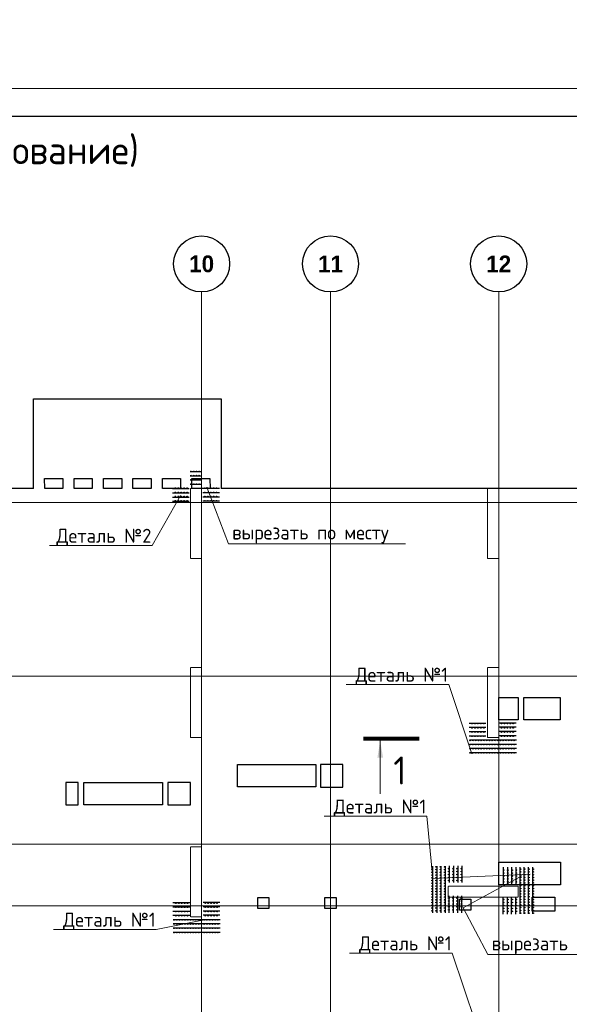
# Model space of a CAD drawing. Header units: millimetres. Extents: x -42044588 to 856694, y -806701 to 941911.
# Tile 747 of 1056: x 227565 to 237369, y -274824 to -257242. Entities that reach past the tile are written whole.
import ezdxf
from ezdxf import colors
from ezdxf.entities.mleader import LeaderData, LeaderLine
from ezdxf.math import Vec2, Vec3

# ---------------------------------------------------------------- set-up
doc = ezdxf.new("R2010")
doc.units = ezdxf.units.MM
for name, pattern in [('______5', [1100, 800, -100, 100, -100]), ('DASHED', [7, 5, -2, 0]), ('осевая', [50.8, 31.75, -6.35, 6.35, -6.35])]:
    doc.linetypes.add(name, pattern=pattern)
doc.layers.add('0 @ 100', color=7, linetype='Continuous')
doc.layers.add('ТОЛСТЫЕ_ОСНОВНЫЕ', color=6, linetype='Continuous')
doc.layers.add('Колонна_ бетон', color=7, linetype='Continuous', lineweight=50, true_color=0xb4b496)
for name, color, linetype, lineweight in [('Оси', 40, '______5', 18), ('осн.сетка', 4, 'Continuous', 60), ('Перекрытие ж_бетон', 1, 'Continuous', 30), ('подоснова', 151, 'Continuous', 5), ('размер', 1, 'Continuous', 25), ('РАЗМЕРЫ', 1, 'Continuous', 9), ('ТОНКИЕ', 7, 'Continuous', 9), ('Узлы', 7, 'Continuous', 0)]:
    doc.layers.add(name, color=color, linetype=linetype, lineweight=lineweight)
doc.styles.add('Century Gothic', font='GOTHIC.TTF')
doc.styles.add('GOST-2.304_Type-B', font='GOST_Common.ttf')
doc.styles.add('ГОСТ', font='GOST_Common.ttf')

# ---------------------------------------------------------------- blocks, each defined once
blk = doc.blocks.new('*U6686')
at = {"layer": 'ТОЛСТЫЕ_ОСНОВНЫЕ', "color": 6}
blk.add_lwpolyline([(20, 5), (886, 5), (886, 415), (20, 415)], close=True, dxfattribs=at)
at = {"layer": 'ТОНКИЕ'}
blk.add_lwpolyline([(0, 0), (891, 0), (891, 420), (0, 420)], close=True, dxfattribs=at)
blk = doc.blocks.new('NSY101')
at = {"color": 0, "linetype": 'ByBlock', "lineweight": -2}
blk.add_circle((0, 0), 50, dxfattribs=at)
blk = doc.blocks.new('СЛОЖНЫЙ_ОБЪЕКТ_17')
at = {"layer": 'Оси', "color": 16, "linetype": 'Continuous', "lineweight": 25, "transparency": 33554687, "xscale": 9.999999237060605, "yscale": 9.999999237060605, "zscale": 9.999999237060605}
blk.add_blockref('NSY101', (36213, -989), dxfattribs=at)
at = {"layer": 'Оси', "color": 16, "linetype": 'Continuous', "lineweight": 25, "transparency": 33554687, "insert": (36213, -989), "char_height": 300, "width": 620, "attachment_point": 5, "style": 'Century Gothic'}
blk.add_mtext('\\A1;{\\fCentury Gothic|i0|b1;\\H300.000000;\\W1.000000;\\C16;10}\\P', dxfattribs=at)
blk = doc.blocks.new('СЛОЖНЫЙ_ОБЪЕКТ_18')
at = {"layer": 'Оси', "color": 16, "linetype": 'Continuous', "lineweight": 25, "transparency": 33554687, "xscale": 9.999999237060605, "yscale": 9.999999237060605, "zscale": 9.999999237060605}
blk.add_blockref('NSY101', (38513, -989), dxfattribs=at)
at = {"layer": 'Оси', "color": 16, "linetype": 'Continuous', "lineweight": 25, "transparency": 33554687, "insert": (38513, -989), "char_height": 300, "width": 620, "attachment_point": 5, "style": 'Century Gothic'}
blk.add_mtext('\\A1;{\\fCentury Gothic|i0|b1;\\H300.000000;\\W1.000000;\\C16;11}\\P', dxfattribs=at)
blk = doc.blocks.new('СЛОЖНЫЙ_ОБЪЕКТ_19')
at = {"layer": 'Оси', "color": 16, "linetype": 'Continuous', "lineweight": 25, "transparency": 33554687, "xscale": 9.999999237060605, "yscale": 9.999999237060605, "zscale": 9.999999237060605}
blk.add_blockref('NSY101', (41513, -989), dxfattribs=at)
at = {"layer": 'Оси', "color": 16, "linetype": 'Continuous', "lineweight": 25, "transparency": 33554687, "insert": (41513, -989), "char_height": 300, "width": 620, "attachment_point": 5, "style": 'Century Gothic'}
blk.add_mtext('\\A1;{\\fCentury Gothic|i0|b1;\\H300.000000;\\W1.000000;\\C16;12}\\P', dxfattribs=at)
blk = doc.blocks.new('оси блок 2')
at = {"layer": 'Оси', "color": 16, "linetype": 'осевая', "lineweight": 0, "ltscale": 0.25, "transparency": 33554687}
for p, q in [((-54204.7, -322543), (-54204.7, -347914.1)), ((-51904.7, -322543), (-51904.7, -347914.1)), ((-48904.7, -322543), (-48904.7, -347914.1)), ((-89822.3, -326301.3), (-37238.5, -326301.3)), ((-89822.3, -329401.3), (-37238.5, -329401.3)), ((-89822.3, -332401.3), (-37238.5, -332401.3)), ((-89822.3, -333501.3), (-37238.5, -333501.3))]:
    blk.add_line(p, q, dxfattribs=at)
at = {"layer": 'Оси', "color": 16, "linetype": 'Continuous', "lineweight": 25, "transparency": 33554687}
for name in ['СЛОЖНЫЙ_ОБЪЕКТ_17', 'СЛОЖНЫЙ_ОБЪЕКТ_18', 'СЛОЖНЫЙ_ОБЪЕКТ_19']:
    blk.add_blockref(name, (-90418.2, -321053.5), dxfattribs=at)
blk = doc.blocks.new('подложка стн 1-го этажа')
at = {"layer": 'Колонна_ бетон', "color": 252, "linetype": 'DASHED', "lineweight": 0, "ltscale": 0.5, "true_color": 0x939598, "transparency": 33554687}
for p, q in [((39544, 23162, -200), (39344, 23162, -200)), ((39344, 23162, -200), (39344, 23162, -200)), ((39344, 21912, -200), (39344, 23162, -200)), ((39544, 23162, -200), (39544, 23162, -200)), ((39544, 23162, -200), (39544, 21912, -200)), ((44644, 23162, -200), (44644, 23162, -200)), ((44644, 23162, -200), (44844, 23162, -200)), ((44644, 23162, -200), (44644, 21912, -200)), ((44844, 23162, -200), (44844, 23162, -200)), ((44844, 21912, -200), (44844, 23162, -200)), ((39344, 21912, -200), (39544, 21912, -200)), ((39344, 21912, -200), (39344, 21912, -200)), ((39544, 21912, -200), (39544, 21912, -200)), ((44844, 21912, -200), (44644, 21912, -200)), ((44644, 21912, -200), (44644, 21912, -200)), ((44844, 21912, -200), (44844, 21912, -200)), ((39344, 19962, -200), (39344, 19962, -200)), ((39544, 19962, -200), (39344, 19962, -200)), ((39344, 18712, -200), (39344, 19962, -200)), ((39544, 19962, -200), (39544, 19962, -200)), ((39544, 19962, -200), (39544, 18712, -200)), ((43944, 19062, -200), (43944, 19262, -200)), ((43944, 19262, -200), (43944, 19262, -200)), ((45194, 19262, -200), (43944, 19262, -200)), ((45194, 19262, -200), (45194, 19262, -200)), ((45194, 19262, -200), (45194, 19062, -200)), ((43944, 19062, -200), (43944, 19062, -200)), ((45194, 19062, -200), (43944, 19062, -200)), ((45194, 19062, -200), (45194, 19062, -200)), ((39344, 18712, -200), (39344, 18712, -200)), ((39544, 18712, -200), (39344, 18712, -200)), ((39544, 18712, -200), (39544, 18712, -200))]:
    blk.add_line(p, q, dxfattribs=at)
at = {"layer": 'Колонна_ бетон', "color": 252, "linetype": 'DASHED', "lineweight": 0, "ltscale": 0.5, "true_color": 0x939598, "transparency": 33554687, "elevation": -560}
for points in [[(39344, 26362), (39544, 26362), (39544, 25112), (39344, 25112)], [(44644, 26362), (44844, 26362), (44844, 25112), (44644, 25112)]]:
    blk.add_lwpolyline(points, close=True, dxfattribs=at)
blk = doc.blocks.new('цукцкц')
at = {"layer": 'Перекрытие ж_бетон'}
for points in [[(-254816, -598129), (-254816, -597909), (-255216, -597909), (-255216, -598129)], [(-254816, -599729), (-255216, -599729), (-255216, -600129), (-254816, -600129)], [(-254496, -602449), (-254896, -602449), (-254896, -602849), (-254496, -602849)], [(-253296, -605979), (-253696, -605979), (-253696, -605629), (-253296, -605629)]]:
    blk.add_lwpolyline(points, close=True, dxfattribs=at)
at = {"layer": 'Перекрытие ж_бетон', "ltscale": 100}
for points in [[(-257066, -601530), (-257066, -601330), (-256866, -601330), (-256866, -601530)], [(-256896, -605129), (-257096, -605129), (-257096, -604929), (-256896, -604929)]]:
    blk.add_lwpolyline(points, close=True, dxfattribs=at)
at = {"layer": 'Перекрытие ж_бетон', "ltscale": 100, "elevation": 4500}
blk.add_lwpolyline([(-257066, -602729), (-257066, -602529), (-256866, -602529), (-256866, -602729)], close=True, dxfattribs=at)
blk = doc.blocks.new('отв +6900')
at = {"layer": 'Перекрытие ж_бетон', "color": 1}
for points in [[(-228613, -172099), (-228613, -171699), (-227963, -171699), (-227963, -172099)], [(-233721, -173299), (-233721, -172899), (-232321, -172899), (-232321, -173299)], [(-236461, -173619), (-236461, -173219), (-235061, -173219), (-235061, -173619)], [(-229061, -175044), (-229061, -174644), (-227961, -174644), (-227961, -175044)], [(-228061, -175519), (-228461, -175519), (-228461, -175269), (-228061, -175269)]]:
    blk.add_lwpolyline(points, close=True, dxfattribs=at)
at = {"color": 1, "rotation": 90}
blk.add_blockref('цукцкц', (-834690, 81595), dxfattribs=at)
blk = doc.blocks.new('деталь 1')
at = {"layer": 'осн.сетка', "color": 3, "lineweight": 25, "ltscale": 100}
for points in [[(263119, 23421), (263119, 20072)], [(263419, 23421), (263419, 20072)], [(263719, 23421), (263719, 20072)], [(264019, 23421), (264019, 20072)], [(264319, 23444), (264319, 22244)], [(264619, 23444), (264619, 22244)], [(264919, 23444), (264919, 22244)], [(265219, 23444), (265219, 22244)], [(264319, 20081), (264319, 21281)], [(264619, 20081), (264619, 21281)], [(264919, 20081), (264919, 21281)], [(265219, 20081), (265219, 21281)]]:
    blk.add_lwpolyline(points, dxfattribs=at)
at = {"layer": 'размер', "lineweight": 25, "ltscale": 2}
for centre, radius in [((263087, 23363), 25.2), ((263387, 23363), 25.2), ((263687, 23363), 25.2), ((263987, 23363), 25.2), ((264285, 23234), 27), ((264585, 23234), 27), ((264885, 23234), 27), ((265185, 23234), 27), ((263087, 23167), 25.2), ((263087, 22971), 25.2), ((263087, 22775), 25.2), ((263087, 22579), 25.2), ((263387, 23167), 25.2), ((263387, 22971), 25.2), ((263387, 22775), 25.2), ((263387, 22579), 25.2), ((263687, 23167), 25.2), ((263687, 22971), 25.2), ((263687, 22775), 25.2), ((263687, 22579), 25.2), ((263987, 23167), 25.2), ((263987, 22971), 25.2), ((263987, 22775), 25.2), ((263987, 22579), 25.2), ((264285, 23024), 27), ((264285, 22814), 27), ((264285, 22604), 27), ((264585, 23024), 27), ((264585, 22814), 27), ((264585, 22604), 27), ((264885, 23024), 27), ((264885, 22814), 27), ((264885, 22604), 27), ((265185, 23024), 27), ((265185, 22814), 27), ((265185, 22604), 27), ((263087, 22383), 25.2), ((263087, 22187), 25.2), ((263087, 21991), 25.2), ((263087, 21795), 25.2), ((263387, 22383), 25.2), ((263387, 22187), 25.2), ((263387, 21991), 25.2), ((263387, 21795), 25.2), ((263687, 22383), 25.2), ((263687, 22187), 25.2), ((263687, 21991), 25.2), ((263687, 21795), 25.2), ((263987, 22383), 25.2), ((263987, 22187), 25.2), ((263987, 21991), 25.2), ((263987, 21795), 25.2), ((264285, 22394), 27), ((264585, 22394), 27), ((264885, 22394), 27), ((265185, 22394), 27), ((263087, 21599), 25.2), ((263087, 21403), 25.2), ((263087, 21207), 25.2), ((263387, 21599), 25.2), ((263387, 21403), 25.2), ((263387, 21207), 25.2), ((263687, 21599), 25.2), ((263687, 21403), 25.2), ((263687, 21207), 25.2), ((263987, 21599), 25.2), ((263987, 21403), 25.2), ((263987, 21207), 25.2), ((264285, 21131), 27), ((264585, 21131), 27), ((264885, 21131), 27), ((265185, 21131), 27), ((263087, 21011), 25.2), ((263087, 20815), 25.2), ((263087, 20619), 25.2), ((263087, 20423), 25.2), ((263387, 21011), 25.2), ((263387, 20815), 25.2), ((263387, 20619), 25.2), ((263387, 20423), 25.2), ((263687, 21011), 25.2), ((263687, 20815), 25.2), ((263687, 20619), 25.2), ((263687, 20423), 25.2), ((263987, 21011), 25.2), ((263987, 20815), 25.2), ((263987, 20619), 25.2), ((263987, 20423), 25.2), ((264285, 20921), 27), ((264285, 20711), 27), ((264285, 20501), 27), ((264585, 20921), 27), ((264585, 20711), 27), ((264585, 20501), 27), ((264885, 20921), 27), ((264885, 20711), 27), ((264885, 20501), 27), ((265185, 20921), 27), ((265185, 20711), 27), ((265185, 20501), 27), ((263087, 20227), 25.2), ((263387, 20227), 25.2), ((263687, 20227), 25.2), ((263987, 20227), 25.2), ((264285, 20291), 27), ((264585, 20291), 27), ((264885, 20291), 27), ((265185, 20291), 27)]:
    blk.add_circle(centre, radius, dxfattribs=at)
blk = doc.blocks.new('_None')

msp = doc.modelspace()

# ---------------------------------------------------------------- linework, layer by layer
at = {"layer": 'осн.сетка', "color": 3, "lineweight": 25, "ltscale": 100}
for points in [[(230806.098, -265316.319), (230606.098, -265316.319)], [(230806.098, -265391.319), (230606.098, -265391.319)], [(230806.098, -265466.319), (230606.098, -265466.319)], [(230289.06, -265616.319), (230589.06, -265616.319)], [(230806.098, -265541.319), (230606.098, -265541.319)], [(231129.672, -265616.319), (230829.672, -265616.319)], [(230289.06, -265691.319), (230589.06, -265691.319)], [(230289.06, -265766.319), (230589.06, -265766.319)], [(231129.672, -265691.319), (230829.672, -265691.319)], [(231129.672, -265766.319), (230829.672, -265766.319)], [(230289.06, -265841.319), (230589.06, -265841.319)], [(231129.672, -265841.319), (230829.672, -265841.319)]]:
    msp.add_lwpolyline(points, dxfattribs=at)
at = {"layer": 'Перекрытие ж_бетон'}
for p, q in [((227809.945, -264012.649), (231159.945, -264012.649)), ((227809.945, -265612.648), (227809.945, -264012.649)), ((231159.945, -264012.649), (231159.945, -265612.648))]:
    msp.add_line(p, q, dxfattribs=at)
for points, elevation in [([(228334.932, -265612.648), (228009.932, -265612.648), (228009.162, -265432.658), (228334.162, -265432.658)], 0.018), ([(228860.012, -265612.648), (228535.012, -265612.648), (228534.242, -265432.658), (228859.242, -265432.658)], -0.071), ([(229384.905, -265612.648), (229059.905, -265612.648), (229059.136, -265432.658), (229384.136, -265432.658)], 0.036), ([(229909.985, -265612.648), (229584.985, -265612.648), (229584.215, -265432.658), (229909.215, -265432.658)], -0.053), ([(230434.879, -265612.648), (230109.879, -265612.648), (230109.109, -265432.658), (230434.109, -265432.658)], -0.053), ([(230959.866, -265612.648), (230634.866, -265612.648), (230634.096, -265432.658), (230959.096, -265432.658)], 0.089)]:
    msp.add_lwpolyline(points, close=True, dxfattribs=dict(at, elevation=elevation))
for points in [[(227809.945, -265612.648), (219519.945, -265612.648)], [(243309.945, -282512.648), (246359.945, -282512.648), (246359.945, -265612.648), (236309.945, -265612.648), (236309.945, -265612.648), (232959.945, -265612.648), (232959.945, -265612.648), (231159.945, -265612.648)]]:
    msp.add_lwpolyline(points, dxfattribs=at)
at = {"layer": 'размер', "lineweight": 25, "ltscale": 2}
for centre, radius in [((230619.362, -265308.475), 6.3), ((230668.362, -265308.475), 6.3), ((230717.362, -265308.475), 6.3), ((230766.362, -265308.475), 6.3), ((230619.362, -265383.475), 6.3), ((230619.362, -265458.475), 6.3), ((230668.362, -265383.475), 6.3), ((230668.362, -265458.475), 6.3), ((230717.362, -265383.475), 6.3), ((230717.362, -265458.475), 6.3), ((230766.362, -265383.475), 6.3), ((230766.362, -265458.475), 6.3), ((230341.56, -265607.915), 6.75), ((230394.06, -265607.915), 6.75), ((230446.56, -265607.915), 6.75), ((230499.06, -265607.915), 6.75), ((230551.56, -265607.915), 6.75), ((230619.362, -265533.475), 6.3), ((230668.362, -265533.475), 6.3), ((230717.362, -265533.475), 6.3), ((230766.362, -265533.475), 6.3), ((230867.172, -265607.915), 6.75), ((230919.672, -265607.915), 6.75), ((230972.172, -265607.915), 6.75), ((231024.672, -265607.915), 6.75), ((231077.172, -265607.915), 6.75), ((230341.56, -265682.915), 6.75), ((230341.56, -265757.915), 6.75), ((230341.56, -265832.915), 6.75), ((230394.06, -265682.915), 6.75), ((230394.06, -265757.915), 6.75), ((230394.06, -265832.915), 6.75), ((230446.56, -265682.915), 6.75), ((230446.56, -265757.915), 6.75), ((230446.56, -265832.915), 6.75), ((230499.06, -265682.915), 6.75), ((230499.06, -265757.915), 6.75), ((230499.06, -265832.915), 6.75), ((230551.56, -265682.915), 6.75), ((230551.56, -265757.915), 6.75), ((230551.56, -265832.915), 6.75), ((230867.172, -265682.915), 6.75), ((230867.172, -265757.915), 6.75), ((230867.172, -265832.915), 6.75), ((230919.672, -265682.915), 6.75), ((230919.672, -265757.915), 6.75), ((230919.672, -265832.915), 6.75), ((230972.172, -265682.915), 6.75), ((230972.172, -265757.915), 6.75), ((230972.172, -265832.915), 6.75), ((231024.672, -265682.915), 6.75), ((231024.672, -265757.915), 6.75), ((231024.672, -265832.915), 6.75), ((231077.172, -265682.915), 6.75), ((231077.172, -265757.915), 6.75), ((231077.172, -265832.915), 6.75)]:
    msp.add_circle(centre, radius, dxfattribs=at)
at = {"layer": 'Узлы', "color": 1, "linetype": 'Continuous', "lineweight": 0}
msp.add_line((233995.741, -270117.472, 2940), (233995.741, -271067.472, 2940), dxfattribs=at)
at = {"layer": 'Узлы', "color": 1, "linetype": 'Continuous', "lineweight": 0, "const_width": 70, "elevation": 2940}
msp.add_lwpolyline([(233695.741, -270082.472), (234695.741, -270082.472)], dxfattribs=at)
at = {"layer": 'Узлы', "color": 1, "linetype": 'Continuous', "lineweight": 0}
msp.add_solid([(233995.741, -270117.472, 2940), (233945.463, -270417.922, 2940), (234046.02, -270417.922, 2940)], dxfattribs=at)

# ---------------------------------------------------------------- block references
at = {"xscale": 100, "yscale": 100, "zscale": 100}
msp.add_blockref('*U6686', (191156.927, -300471.566), dxfattribs=at)
for name, p in [('подложка стн 1-го этажа', (191266.023, -291974.443, 560)), ('отв +6900', (465170.852, -97643.55, 200))]:
    msp.add_blockref(name, p)
at = {"layer": 'РАЗМЕРЫ'}
msp.add_blockref('оси блок 2', (285014.663, 60438.674), dxfattribs=at)
at = {"layer": 'РАЗМЕРЫ', "color": 1, "xscale": 0.25, "yscale": 0.25, "zscale": 0.25}
for p, rotation in [((241442.482, -336106.909), 89.99999999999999), ((302495.827, -267355.02), 180), ((236157.932, -339312.562), 89.99999999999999)]:
    msp.add_blockref('деталь 1', p, dxfattribs=dict(at, rotation=rotation))
msp.add_blockref('деталь 1', (169148.671, -278209.995), dxfattribs=at)

# ---------------------------------------------------------------- texts
at = {"layer": '0 @ 100', "char_height": 300, "width": 18500, "attachment_point": 1, "style": 'ГОСТ'}
for s, insert in [('\\pi-900,l900,t900;{\\C7;1.^IАрмирование монолитной плиты  состоит из основного армирования ∅10 А500С с шагом  200х200мм  в нижней зоне, основного армирования ∅10 А500С с шагом  200х200мм  в  верхней зоне и дополнительного армирования, указанного на схемах армирования.\\P2.^IАрмирование плиты предусмотрено отдельными  стержнями заводской длины по осям Х и Y. При недостатке заводской длины стержней для армирования плиты, стыки стержней осуществлять внахлестку без  сварки. Стыки арматуры внахлестку должны располагаться вразбежку (через шаг). См. деталь стыковки арматуры.\\P3.^IВерхнюю и нижнюю арматуру вязать вязальной проволокой через пересечение.  Стержни основной и дополнительной арматуры укладывать в соответствии с сечениями .\\P4.^IПо периметру плиты и у отверстий  у концов основной арматуры устанавливать П-образные элементы Ск1.\\P5.^IПозиции со знаком "*" укладываются с шагом 100 мм\\P6.^IДля фиксации в проектном положении стержней верхней сетки устанавливать фиксаторы Ф1 с шагом 600х600мм.\\P7.^IДиаметр оправки стержня при d<20мм - 5d, при d≥20мм - 8d\\P8.^IКаркасы поперечного армирования устанавливаются до начала устройство верхней сетки армирования.\\P9.^IОбрамления отверстий см. лист 8. В местах расположения отверстий осуществить прерывания основной и дополнительной сеток арматуры. Отверстия обрамляются двумя стержнями арматуры, расход стали на обрамление учтен на листе 25.\\P10.^IПроемы размерами до 300х300 допускается выполнять по месту методом алмазного бурения.\\P11.^IСечения 3-3;4-4;5-5 см. лист 8.}', (-39552.237, -237043.75)), ('\\pi-900,l900,t900;{\\C7;1.^IАрмирование монолитной плиты  состоит из основного армирования ∅10 А500С с шагом  200х200мм  в нижней зоне, основного армирования ∅10 А500С с шагом  200х200мм  в  верхней зоне и дополнительного армирования, указанного на схемах армирования.\\P2.^IАрмирование плиты предусмотрено отдельными  стержнями заводской длины по осям Х и Y. При недостатке заводской длины стержней для армирования плиты, стыки стержней осуществлять внахлестку без  сварки. Стыки арматуры внахлестку должны располагаться вразбежку (через шаг). См. деталь стыковки арматуры.\\P3.^IВерхнюю и нижнюю арматуру вязать вязальной проволокой через пересечение.  Стержни основной и дополнительной арматуры укладывать в соответствии с сечениями .\\P4.^IПо периметру плиты и у отверстий  у концов основной арматуры устанавливать П-образные элементы Ск1.\\P5.^IПозиции со знаком "*" укладываются с шагом 100 мм\\P6.^IДля фиксации в проектном положении стержней верхней сетки устанавливать фиксаторы Ф1 с шагом 600х600мм.\\P7.^IДиаметр оправки стержня при d<20мм - 5d, при d≥20мм - 8d\\P8.^IКаркасы поперечного армирования устанавливаются до начала устройство верхней сетки армирования.\\P9.^IОбрамления отверстий см. лист 8. В местах расположения отверстий осуществить прерывания основной и дополнительной сеток арматуры. Отверстия обрамляются двумя стержнями арматуры, расход стали на обрамление учтен на листе 25.\\P10.^IПроемы размерами до 300х300 допускается выполнять по месту методом алмазного бурения.}', (164490.226, -237072.641)), ('\\pi-900,l900,t900;{\\C7;1.^IАрмирование монолитной плиты  состоит из основного армирования ∅10 А500С с шагом  200х200мм  в нижней зоне, основного армирования ∅10 А500С с шагом  200х200мм  в  верхней зоне и дополнительного армирования, указанного на схемах армирования.\\P2.^IАрмирование плиты предусмотрено отдельными  стержнями заводской длины по осям Х и Y. При недостатке заводской длины стержней для армирования плиты, стыки стержней осуществлять внахлестку без  сварки. Стыки арматуры внахлестку должны располагаться вразбежку (через шаг). См. деталь стыковки арматуры.\\P3.^IВерхнюю и нижнюю арматуру вязать вязальной проволокой через пересечение.  Стержни основной и дополнительной арматуры укладывать в соответствии с сечениями .\\P4.^IПо периметру плиты и у отверстий  у концов основной арматуры устанавливать П-образные элементы Ск1.\\P5.^IПозиции со знаком "*" укладываются с шагом 100 мм\\P6.^IДля фиксации в проектном положении стержней верхней сетки устанавливать фиксаторы Ф1 с шагом 600х600мм.\\P7.^IДиаметр оправки стержня при d<20мм - 5d, при d≥20мм - 8d\\P8.^IКаркасы поперечного армирования устанавливаются до начала устройство верхней сетки армирования.\\P9.^IОбрамления отверстий см. лист 8. В местах расположения отверстий осуществить прерывания основной и дополнительной сеток арматуры. Отверстия обрамляются двумя стержнями арматуры, расход стали на обрамление учтен на листе 25.\\P10.^IПроемы размерами до 300х300 допускается выполнять по месту методом алмазного бурения.}', (67549.049, -238408.446))]:
    msp.add_mtext(s, dxfattribs=dict(at, insert=insert))
at = {"layer": 'Узлы', "color": 80, "linetype": 'Continuous', "lineweight": 0, "style": 'GOST-2.304_Type-B'}
msp.add_text('Плита на отм. +27,900; (поперечное армирование)', height=500, dxfattribs=at).set_placement((214453.406, -259822.189, -360))
at = {"layer": 'Узлы', "color": 1, "linetype": 'Continuous', "lineweight": 0, "insert": (234347.662, -270649.048, 2940), "char_height": 500, "attachment_point": 5, "style": 'GOST-2.304_Type-B'}
msp.add_mtext_dynamic_manual_height_columns('1', width=723.87981, gutter_width=25, heights=[0], dxfattribs=at)

# ---------------------------------------------------------------- leaders
at = {"layer": 'подоснова', "color": 5, "ltscale": 0.3}
ml = msp.add_multileader_mtext('Standard', dxfattribs=at)
ml.set_content('вырезать по месту', color=5, style='GOST-2.304_Type-B')
ml.set_leader_properties(color=256, linetype='ByLayer', lineweight=15)
ml.set_arrow_properties(name='NONE')
ml.build(insert=Vec2(0, 0))
ml.multileader.update_dxf_attribs({"text_left_attachment_type": 6, "text_right_attachment_type": 6, "dogleg_length": 0.1, "arrow_head_size": 18})
ctx = ml.context
ctx.base_point, ctx.char_height, ctx.arrow_head_size, ctx.landing_gap_size, ctx.plane_origin = Vec3(231288.442, -266599.183), 250, 18, 20, Vec3(229643.315, -255809.799)
ctx.left_attachment, ctx.right_attachment, ctx.text_align_type = 6, 6, 1
notes = []
notes.append((ctx, [(0, (1, 1, 0), (231288.342, -266599.183), (1, 0), 0.1, [(1, [(230902.052, -265587.884)], 0, [])])]))
ctx.mtext.insert, ctx.mtext.alignment, ctx.mtext.flow_direction = Vec3(232750.298, -266274.183), 2, 5
at = {"layer": 'подоснова', "color": 6, "ltscale": 0.3}
ml = msp.add_multileader_mtext('Standard', dxfattribs=at)
ml.set_content('Деталь №2', color=6, style='GOST-2.304_Type-B')
ml.set_leader_properties(color=256, linetype='ByLayer', lineweight=15)
ml.set_arrow_properties(name='NONE')
ml.build(insert=Vec2(0, 0))
ml.multileader.update_dxf_attribs({"text_left_attachment_type": 6, "text_right_attachment_type": 6, "dogleg_length": 0.1, "arrow_head_size": 18})
ctx = ml.context
ctx.base_point, ctx.char_height, ctx.arrow_head_size, ctx.landing_gap_size, ctx.plane_origin = Vec3(228204.144, -266632.691), 250, 18, 20, Vec3(225245.604, -256092.099)
ctx.left_attachment, ctx.right_attachment, ctx.text_align_type = 6, 6, 1
notes.append((ctx, [(1, (1, 1, 0), (229929.85, -266632.691), (-1, 0), 0.1, [(0, [(230435.507, -265737.343)], 0, [])])]))
ctx.mtext.insert, ctx.mtext.alignment, ctx.mtext.flow_direction = Vec3(229066.947, -266332.691), 2, 5
at = {"layer": 'подоснова', "color": 5, "ltscale": 0.3}
ml = msp.add_multileader_mtext('Standard', dxfattribs=at)
ml.set_content('Деталь №1', color=5, style='GOST-2.304_Type-B')
ml.set_leader_properties(color=256, linetype='ByLayer', lineweight=15)
ml.set_arrow_properties(name='NONE')
ml.build(insert=Vec2(0, 0))
ml.multileader.update_dxf_attribs({"text_left_attachment_type": 6, "text_right_attachment_type": 6, "dogleg_length": 0.1, "arrow_head_size": 18})
ctx = ml.context
ctx.base_point, ctx.char_height, ctx.arrow_head_size, ctx.landing_gap_size, ctx.plane_origin = Vec3(233542.065, -269112.648), 250, 18, 20, Vec3(230648.831, -258323.264)
ctx.left_attachment, ctx.right_attachment, ctx.text_align_type = 6, 6, 1
notes.append((ctx, [(1, (1, 1, 0), (235217.771, -269112.648), (-1, 0), 0.1, [(1, [(235628.946, -270348.411)], 0, [])])]))
ctx.mtext.insert, ctx.mtext.alignment, ctx.mtext.flow_direction = Vec3(234379.868, -268812.648), 2, 5
ml = msp.add_multileader_mtext('Standard', dxfattribs=at)
ml.set_content('Деталь №1', color=5, style='GOST-2.304_Type-B')
ml.set_leader_properties(color=256, linetype='ByLayer', lineweight=15)
ml.set_arrow_properties(name='NONE')
ml.build(insert=Vec2(0, 0))
ml.multileader.update_dxf_attribs({"text_left_attachment_type": 6, "text_right_attachment_type": 6, "dogleg_length": 0.1, "arrow_head_size": 18})
ctx = ml.context
ctx.base_point, ctx.char_height, ctx.arrow_head_size, ctx.landing_gap_size, ctx.plane_origin = Vec3(233153.575, -271466.988), 250, 18, 20, Vec3(228900.462, -260414.553)
ctx.left_attachment, ctx.right_attachment, ctx.text_align_type = 6, 6, 1
notes.append((ctx, [(1, (1, 1, 0), (234829.281, -271466.988), (-1, 0), 0.1, [(0, [(236672.775, -272497.039), (234932.705, -272579.375)], 0, [])])]))
ctx.mtext.insert, ctx.mtext.alignment, ctx.mtext.flow_direction = Vec3(233991.378, -271166.988), 2, 5
ml = msp.add_multileader_mtext('Standard', dxfattribs=at)
ml.set_content('вырезать по месту', color=5, style='GOST-2.304_Type-B')
ml.set_leader_properties(color=256, linetype='ByLayer', lineweight=15)
ml.set_arrow_properties(name='NONE')
ml.build(insert=Vec2(0, 0))
ml.multileader.update_dxf_attribs({"text_left_attachment_type": 6, "text_right_attachment_type": 6, "dogleg_length": 0.1, "arrow_head_size": 18})
ctx = ml.context
ctx.base_point, ctx.char_height, ctx.arrow_head_size, ctx.landing_gap_size, ctx.plane_origin = Vec3(235917.95, -273936.011), 250, 18, 20, Vec3(234272.822, -263146.626)
ctx.left_attachment, ctx.right_attachment, ctx.text_align_type = 6, 6, 1
notes.append((ctx, [(0, (1, 1, 0), (235917.85, -273936.011), (1, 0), 0.1, [(0, [(236520.744, -272527.329), (235478.799, -273103.801)], 0, [])])]))
ctx.mtext.insert, ctx.mtext.alignment, ctx.mtext.flow_direction = Vec3(237379.806, -273611.011), 2, 5
ml = msp.add_multileader_mtext('Standard', dxfattribs=at)
ml.set_content('Деталь №1', color=5, style='GOST-2.304_Type-B')
ml.set_leader_properties(color=256, linetype='ByLayer', lineweight=15)
ml.set_arrow_properties(name='NONE')
ml.build(insert=Vec2(0, 0))
ml.multileader.update_dxf_attribs({"text_left_attachment_type": 6, "text_right_attachment_type": 6, "dogleg_length": 0.1, "arrow_head_size": 18})
ctx = ml.context
ctx.base_point, ctx.char_height, ctx.arrow_head_size, ctx.landing_gap_size, ctx.plane_origin = Vec3(228325.824, -273487.979), 250, 18, 20, Vec3(225432.59, -262698.594)
ctx.left_attachment, ctx.right_attachment, ctx.text_align_type = 6, 6, 1
notes.append((ctx, [(1, (1, 1, 0), (230001.53, -273487.979), (-1, 0), 0.1, [(1, [(230856.297, -273315.761)], 0, [])])]))
ctx.mtext.insert, ctx.mtext.alignment, ctx.mtext.flow_direction = Vec3(229163.627, -273187.979), 2, 5
ml = msp.add_multileader_mtext('Standard', dxfattribs=at)
ml.set_content('Деталь №1', color=5, style='GOST-2.304_Type-B')
ml.set_leader_properties(color=256, linetype='ByLayer', lineweight=15)
ml.set_arrow_properties(name='NONE')
ml.build(insert=Vec2(0, 0))
ml.multileader.update_dxf_attribs({"text_left_attachment_type": 6, "text_right_attachment_type": 6, "dogleg_length": 0.1, "arrow_head_size": 18})
ctx = ml.context
ctx.base_point, ctx.char_height, ctx.arrow_head_size, ctx.landing_gap_size, ctx.plane_origin = Vec3(233606.554, -273910.208), 250, 18, 20, Vec3(230713.321, -263120.823)
ctx.left_attachment, ctx.right_attachment, ctx.text_align_type = 6, 6, 1
notes.append((ctx, [(1, (1, 1, 0), (235282.26, -273910.208), (-1, 0), 0.1, [(1, [(235693.435, -275145.971)], 0, [])])]))
ctx.mtext.insert, ctx.mtext.alignment, ctx.mtext.flow_direction = Vec3(234444.357, -273610.208), 2, 5
for ctx, leaders in notes:
    for number, flags, end, landing, length, lines in leaders:
        leader = LeaderData()
        leader.index, (leader.has_last_leader_line, leader.has_dogleg_vector, leader.attachment_direction) = number, flags
        leader.last_leader_point, leader.dogleg_vector, leader.dogleg_length = Vec3(end), Vec3(landing), length
        for number, points, colour, breaks in lines:
            line = LeaderLine()
            line.index, line.vertices, line.color, line.breaks = number, Vec3.list(points), colors.encode_raw_color(colour), breaks
            leader.lines.append(line)
        ctx.leaders.append(leader)

doc.saveas('drawing.dxf')
